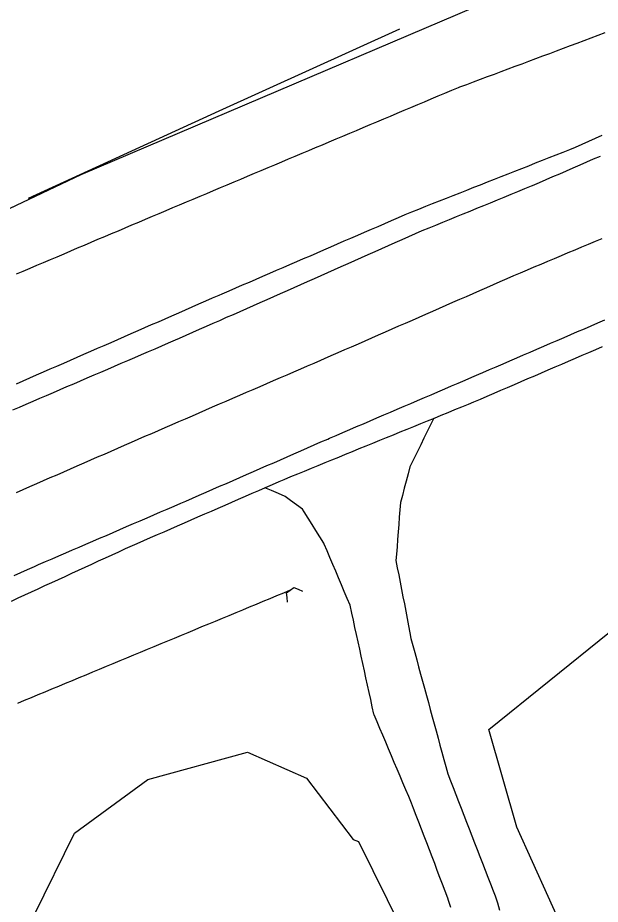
# Model space of a CAD drawing. Extents: x 1901471 to 1963503, y 756461 to 799997.
# Drawn here: x 1941082.6 to 1941161.5, y 779647.8 to 779767.9 of the extents above; entities that cross this region are included whole.
import ezdxf

# ---------------------------------------------------------------- set-up
doc = ezdxf.new("R2010")
doc.units = 0
for name, color, linetype in [('Default', 7, 'Continuous'), ('RD_EX_Bridge', 7, 'Continuous'), ('RD_EX_Driveway', 7, 'Continuous'), ('RD_EX_Fence_Other', 7, 'Continuous'), ('RD_EX_H2O', 7, 'Continuous'), ('RD_EX_Road', 7, 'Continuous'), ('RD_EX_VEG', 7, 'Continuous')]:
    doc.layers.add(name, color=color, linetype=linetype)

# ---------------------------------------------------------------- blocks, each defined once
blk = doc.blocks.new('CB')
at = {"layer": 'Default'}
blk.add_lwpolyline([(0.11, -0.127), (0.055, -0.095), (0, -0.063), (0, 0), (0, 0.063), (0.055, 0.095), (0.11, 0.127)], dxfattribs=at)

msp = doc.modelspace()

# ---------------------------------------------------------------- linework, layer by layer
at = {"layer": 'RD_EX_Driveway'}
for points in [[(1941138.92, 779713.61), (1941138.48, 779712.71), (1941138.04, 779711.81), (1941137.6, 779710.92), (1941137.16, 779710.02), (1941136.72, 779709.12), (1941136.28, 779708.22), (1941135.84, 779707.32), (1941135.7, 779707.03), (1941135.45, 779706.07), (1941135.19, 779705.1), (1941134.93, 779704.13), (1941134.68, 779703.17), (1941134.42, 779702.2), (1941134.34, 779701.2), (1941134.26, 779700.2), (1941134.18, 779699.21), (1941134.11, 779698.21), (1941134.03, 779697.21), (1941133.95, 779696.22), (1941133.87, 779695.22), (1941133.81, 779694.35), (1941133.99, 779693.37), (1941134.18, 779692.39), (1941134.37, 779691.4), (1941134.56, 779690.42), (1941134.75, 779689.44), (1941134.94, 779688.46), (1941135.13, 779687.48), (1941135.31, 779686.49), (1941135.5, 779685.51), (1941135.69, 779684.53), (1941135.83, 779683.8), (1941136.09, 779682.83), (1941136.36, 779681.87), (1941136.62, 779680.9), (1941136.88, 779679.94), (1941137.15, 779678.97), (1941137.41, 779678.01), (1941137.67, 779677.04), (1941137.93, 779676.08), (1941138.2, 779675.11), (1941138.46, 779674.15), (1941138.72, 779673.18), (1941138.99, 779672.22), (1941139.25, 779671.25), (1941139.51, 779670.29), (1941139.77, 779669.33), (1941140.04, 779668.36), (1941140.3, 779667.4), (1941140.56, 779666.43), (1941140.83, 779665.44), (1941141.19, 779664.51), (1941141.56, 779663.58), (1941141.92, 779662.65), (1941142.28, 779661.71), (1941142.64, 779660.78), (1941143.01, 779659.85), (1941143.37, 779658.92), (1941143.73, 779657.99), (1941144.09, 779657.05), (1941144.46, 779656.12), (1941144.82, 779655.19), (1941145.18, 779654.26), (1941145.54, 779653.33), (1941145.91, 779652.39), (1941146.27, 779651.46), (1941146.63, 779650.53), (1941146.99, 779649.6), (1941147.26, 779648.91), (1941147.55, 779647.95), (1941147.85, 779647)], [(1941141.22, 779647.33), (1941140.93, 779648.29), (1941140.83, 779648.61), (1941140.48, 779649.54), (1941140.12, 779650.48), (1941139.76, 779651.41), (1941139.4, 779652.34), (1941139.05, 779653.28), (1941138.69, 779654.21), (1941138.33, 779655.15), (1941137.98, 779656.08), (1941137.62, 779657.01), (1941137.26, 779657.95), (1941136.9, 779658.88), (1941136.55, 779659.82), (1941136.19, 779660.75), (1941135.92, 779661.46), (1941135.53, 779662.38), (1941135.14, 779663.3), (1941134.75, 779664.22), (1941134.36, 779665.14), (1941133.97, 779666.06), (1941133.58, 779666.98), (1941133.19, 779667.9), (1941132.8, 779668.82), (1941132.42, 779669.74), (1941132.03, 779670.67), (1941131.64, 779671.59), (1941131.25, 779672.51), (1941130.86, 779673.43), (1941130.81, 779673.55), (1941130.59, 779674.53), (1941130.38, 779675.5), (1941130.17, 779676.48), (1941129.95, 779677.46), (1941129.74, 779678.44), (1941129.53, 779679.41), (1941129.31, 779680.39), (1941129.1, 779681.37), (1941129.1, 779681.37), (1941128.89, 779682.34), (1941128.67, 779683.32), (1941128.46, 779684.3), (1941128.25, 779685.27), (1941128.04, 779686.25), (1941127.82, 779687.23), (1941127.59, 779688.3), (1941127.2, 779689.22), (1941126.81, 779690.14), (1941126.42, 779691.06), (1941126.03, 779691.98), (1941125.64, 779692.9), (1941125.25, 779693.82), (1941124.86, 779694.74), (1941124.47, 779695.66), (1941124.08, 779696.58), (1941124.03, 779696.69), (1941123.5, 779697.54), (1941122.97, 779698.39), (1941122.44, 779699.24), (1941121.9, 779700.08), (1941121.37, 779700.93), (1941121.14, 779701.3), (1941120.34, 779701.89), (1941119.53, 779702.48), (1941118.8, 779703.02), (1941117.88, 779703.41), (1941116.96, 779703.81), (1941116.04, 779704.2)]]:
    msp.add_lwpolyline(points, dxfattribs=at)
at = {"layer": 'RD_EX_Fence_Other'}
msp.add_lwpolyline([(1940588, 779237.71), (1940621.08, 779319.22), (1940644.7, 779375.93), (1940668.32, 779419.32), (1940705.35, 779473.74), (1940740.92, 779517.9), (1940769.2, 779548.76), (1940799.77, 779577.61), (1940836.16, 779606.88), (1940888.14, 779644.88), (1940935.78, 779672.22), (1940998.75, 779702.85), (1941091.16, 779746.65), (1941164.37, 779777.83)], dxfattribs=at)
at = {"layer": 'RD_EX_H2O'}
for points in [[(1941162.08, 779765.81), (1941161.14, 779765.46), (1941160.21, 779765.11), (1941159.27, 779764.76), (1941158.33, 779764.4), (1941157.4, 779764.05), (1941156.46, 779763.7), (1941155.52, 779763.35), (1941154.59, 779763), (1941153.65, 779762.65), (1941152.71, 779762.3), (1941151.78, 779761.95), (1941150.84, 779761.6), (1941149.9, 779761.25), (1941148.97, 779760.9), (1941148.03, 779760.55), (1941148.03, 779760.55), (1941147.09, 779760.2), (1941146.16, 779759.85), (1941145.22, 779759.5), (1941144.28, 779759.15), (1941143.35, 779758.8), (1941142.41, 779758.45), (1941142.24, 779758.39), (1941141.32, 779758), (1941140.39, 779757.61), (1941139.47, 779757.23), (1941138.55, 779756.84), (1941137.63, 779756.45), (1941136.71, 779756.06), (1941135.79, 779755.67), (1941134.86, 779755.29), (1941133.94, 779754.9), (1941133.02, 779754.51), (1941132.1, 779754.12), (1941131.18, 779753.74), (1941130.26, 779753.35), (1941129.34, 779752.96), (1941128.41, 779752.57), (1941127.49, 779752.19), (1941126.57, 779751.8), (1941125.65, 779751.41), (1941124.73, 779751.02), (1941123.81, 779750.63), (1941122.88, 779750.25), (1941121.96, 779749.86), (1941121.04, 779749.47), (1941120.12, 779749.08), (1941119.2, 779748.7), (1941118.28, 779748.31), (1941117.35, 779747.92), (1941116.43, 779747.53), (1941115.51, 779747.14), (1941114.59, 779746.76), (1941113.67, 779746.37), (1941112.75, 779745.98), (1941111.82, 779745.59), (1941110.9, 779745.21), (1941109.98, 779744.82), (1941109.06, 779744.43), (1941108.14, 779744.04), (1941107.22, 779743.65), (1941106.29, 779743.27), (1941105.37, 779742.88), (1941104.45, 779742.49), (1941103.53, 779742.1), (1941102.61, 779741.72), (1941101.68, 779741.32), (1941100.76, 779740.93), (1941099.83, 779740.54), (1941098.91, 779740.15), (1941097.99, 779739.76), (1941097.07, 779739.37), (1941096.15, 779738.98), (1941095.23, 779738.59), (1941094.31, 779738.2), (1941093.39, 779737.81), (1941092.47, 779737.42), (1941091.55, 779737.03), (1941090.63, 779736.64), (1941089.71, 779736.25), (1941088.79, 779735.85), (1941087.87, 779735.46), (1941086.95, 779735.07), (1941086.03, 779734.68), (1941085.11, 779734.29), (1941084.19, 779733.9), (1941083.27, 779733.51), (1941082.35, 779733.12)], [(1941119.49, 779690.32), (1941118.56, 779689.94), (1941117.64, 779689.55), (1941116.71, 779689.17), (1941115.79, 779688.79), (1941114.87, 779688.4), (1941113.94, 779688.02), (1941113.02, 779687.64), (1941112.1, 779687.25), (1941111.17, 779686.87), (1941110.25, 779686.49), (1941109.33, 779686.1), (1941108.4, 779685.72), (1941107.48, 779685.34), (1941106.55, 779684.95), (1941105.63, 779684.57), (1941104.71, 779684.19), (1941103.78, 779683.8), (1941102.86, 779683.42), (1941101.94, 779683.04), (1941101.01, 779682.65), (1941100.09, 779682.27), (1941099.17, 779681.89), (1941098.24, 779681.5), (1941097.32, 779681.12), (1941096.4, 779680.74), (1941095.47, 779680.35), (1941094.55, 779679.97), (1941093.62, 779679.59), (1941092.7, 779679.2), (1941091.78, 779678.82), (1941090.85, 779678.44), (1941089.93, 779678.05), (1941089.01, 779677.67), (1941088.08, 779677.29), (1941087.16, 779676.9), (1941086.24, 779676.52), (1941085.31, 779676.14), (1941084.39, 779675.75), (1941083.46, 779675.37), (1941082.54, 779674.99)]]:
    msp.add_lwpolyline(points, dxfattribs=at)
at = {"layer": 'RD_EX_Road'}
for points in [[(1941082.38, 779718.28), (1941083.3, 779718.68), (1941084.21, 779719.08), (1941085.13, 779719.49), (1941086.05, 779719.89), (1941086.96, 779720.29), (1941087.88, 779720.69), (1941088.79, 779721.09), (1941089.71, 779721.49), (1941090.63, 779721.89), (1941091.54, 779722.29), (1941092.46, 779722.69), (1941093.37, 779723.09), (1941094.29, 779723.49), (1941095.21, 779723.9), (1941096.12, 779724.3), (1941097.04, 779724.7), (1941097.95, 779725.1), (1941098.87, 779725.5), (1941099.79, 779725.9), (1941100.7, 779726.3), (1941101.62, 779726.7), (1941102.54, 779727.1), (1941103.45, 779727.5), (1941104.37, 779727.9), (1941105.28, 779728.31), (1941106.2, 779728.71), (1941107.12, 779729.11), (1941108.03, 779729.51), (1941108.95, 779729.91), (1941109.86, 779730.31), (1941110.28, 779730.49), (1941111.19, 779730.88), (1941112.11, 779731.28), (1941113.03, 779731.68), (1941113.95, 779732.07), (1941114.86, 779732.47), (1941115.78, 779732.87), (1941116.7, 779733.26), (1941117.62, 779733.66), (1941118.54, 779734.06), (1941119.45, 779734.45), (1941120.37, 779734.85), (1941121.29, 779735.25), (1941122.21, 779735.64), (1941123.13, 779736.04), (1941124.04, 779736.44), (1941124.96, 779736.83), (1941125.88, 779737.23), (1941126.8, 779737.63), (1941127.71, 779738.02), (1941128.63, 779738.42), (1941129.55, 779738.82), (1941130.47, 779739.21), (1941131.39, 779739.61), (1941132.3, 779740.01), (1941133.22, 779740.4), (1941134.14, 779740.8), (1941135.06, 779741.2), (1941135.97, 779741.59), (1941136.9, 779741.96), (1941137.83, 779742.33), (1941138.77, 779742.69), (1941139.7, 779743.06), (1941140.63, 779743.43), (1941141.56, 779743.79), (1941142.49, 779744.16), (1941143.42, 779744.53), (1941144.35, 779744.9), (1941145.28, 779745.26), (1941146.21, 779745.63), (1941147.14, 779746), (1941148.07, 779746.36), (1941149, 779746.73), (1941149.93, 779747.1), (1941150.86, 779747.46), (1941151.79, 779747.83), (1941152.72, 779748.2), (1941153.65, 779748.56), (1941154.58, 779748.93), (1941155.51, 779749.3), (1941156.44, 779749.66), (1941157.37, 779750.03), (1941158.11, 779750.32), (1941159.02, 779750.74), (1941159.93, 779751.15), (1941160.84, 779751.57), (1941161.75, 779751.98)], [(1941081.89, 779714.74), (1941082.81, 779715.13), (1941083.72, 779715.53), (1941084.64, 779715.92), (1941085.56, 779716.32), (1941086.48, 779716.71), (1941087.4, 779717.11), (1941088.32, 779717.5), (1941089.24, 779717.9), (1941090.15, 779718.29), (1941091.07, 779718.69), (1941091.99, 779719.08), (1941092.91, 779719.48), (1941093.83, 779719.87), (1941094.75, 779720.27), (1941095.67, 779720.66), (1941096.58, 779721.06), (1941097.5, 779721.45), (1941098.42, 779721.85), (1941099.34, 779722.24), (1941100.26, 779722.64), (1941101.18, 779723.03), (1941102.09, 779723.43), (1941103.01, 779723.82), (1941103.93, 779724.22), (1941104.46, 779724.45), (1941105.38, 779724.86), (1941106.29, 779725.26), (1941107.21, 779725.67), (1941108.12, 779726.07), (1941109.03, 779726.48), (1941109.95, 779726.88), (1941110.86, 779727.29), (1941111.78, 779727.69), (1941112.69, 779728.1), (1941113.6, 779728.5), (1941114.52, 779728.91), (1941115.43, 779729.31), (1941116.35, 779729.72), (1941117.26, 779730.12), (1941118.18, 779730.53), (1941119.09, 779730.93), (1941120, 779731.34), (1941120.92, 779731.74), (1941121.83, 779732.15), (1941122.75, 779732.55), (1941123.66, 779732.96), (1941124.57, 779733.36), (1941125.49, 779733.77), (1941126.4, 779734.17), (1941127.32, 779734.58), (1941128.23, 779734.98), (1941129.15, 779735.39), (1941130.06, 779735.79), (1941130.97, 779736.2), (1941131.89, 779736.6), (1941132.8, 779737.01), (1941133.72, 779737.41), (1941134.63, 779737.82), (1941135.54, 779738.22), (1941136.46, 779738.63), (1941137.37, 779739.03), (1941138.3, 779739.41), (1941139.22, 779739.79), (1941140.15, 779740.17), (1941141.07, 779740.55), (1941142, 779740.93), (1941142.92, 779741.31), (1941143.85, 779741.69), (1941144.77, 779742.06), (1941145.7, 779742.44), (1941146.63, 779742.82), (1941147.55, 779743.2), (1941148.48, 779743.58), (1941149.4, 779743.96), (1941150.33, 779744.34), (1941151.25, 779744.72), (1941152.18, 779745.1), (1941152.32, 779745.16), (1941153.24, 779745.56), (1941154.16, 779745.96), (1941155.07, 779746.35), (1941155.99, 779746.75), (1941156.91, 779747.15), (1941157.83, 779747.55), (1941158.74, 779747.95), (1941159.66, 779748.34), (1941160.58, 779748.74), (1941161.5, 779749.14)], [(1941082.39, 779703.57), (1941083.3, 779703.97), (1941084.22, 779704.37), (1941085.14, 779704.77), (1941086.05, 779705.17), (1941086.97, 779705.57), (1941087.89, 779705.97), (1941088.8, 779706.37), (1941089.72, 779706.77), (1941090.64, 779707.17), (1941091.55, 779707.57), (1941091.55, 779707.57), (1941092.47, 779707.97), (1941093.39, 779708.37), (1941094.3, 779708.77), (1941095.22, 779709.17), (1941096.14, 779709.57), (1941097.05, 779709.97), (1941097.97, 779710.37), (1941098.89, 779710.77), (1941099.8, 779711.17), (1941100.72, 779711.57), (1941101.63, 779711.97), (1941102.55, 779712.37), (1941103.47, 779712.77), (1941104.38, 779713.17), (1941105.3, 779713.56), (1941106.22, 779713.96), (1941107.13, 779714.36), (1941108.05, 779714.75), (1941108.97, 779715.15), (1941109.89, 779715.55), (1941110.81, 779715.94), (1941111.72, 779716.34), (1941112.64, 779716.74), (1941113.56, 779717.13), (1941114.48, 779717.53), (1941115.39, 779717.93), (1941116.31, 779718.32), (1941117.23, 779718.72), (1941118.15, 779719.12), (1941119.06, 779719.52), (1941119.98, 779719.91), (1941120.9, 779720.31), (1941121.82, 779720.71), (1941122.73, 779721.1), (1941123.65, 779721.5), (1941124.13, 779721.71), (1941125.05, 779722.11), (1941125.96, 779722.51), (1941126.88, 779722.91), (1941127.8, 779723.31), (1941128.71, 779723.72), (1941129.63, 779724.12), (1941130.54, 779724.52), (1941131.46, 779724.92), (1941132.37, 779725.32), (1941133.29, 779725.72), (1941134.21, 779726.12), (1941135.12, 779726.52), (1941136.04, 779726.92), (1941136.95, 779727.33), (1941137.87, 779727.73), (1941138.78, 779728.13), (1941139.7, 779728.53), (1941140.62, 779728.93), (1941141.53, 779729.33), (1941142.45, 779729.73), (1941143.36, 779730.13), (1941144.28, 779730.53), (1941145.19, 779730.94), (1941146.11, 779731.34), (1941147.03, 779731.74), (1941147.94, 779732.14), (1941148.86, 779732.54), (1941149.77, 779732.94), (1941150.69, 779733.33), (1941151.62, 779733.72), (1941152.54, 779734.11), (1941153.46, 779734.5), (1941154.38, 779734.88), (1941155.3, 779735.27), (1941156.22, 779735.66), (1941157.14, 779736.05), (1941158.07, 779736.44), (1941158.99, 779736.83), (1941159.91, 779737.22), (1941160.83, 779737.6), (1941161.75, 779737.99)], [(1941082.08, 779692.33), (1941082.99, 779692.73), (1941083.91, 779693.14), (1941084.82, 779693.54), (1941085.39, 779693.79), (1941086.31, 779694.19), (1941087.22, 779694.58), (1941088.14, 779694.98), (1941089.06, 779695.37), (1941089.98, 779695.77), (1941090.9, 779696.17), (1941091.81, 779696.56), (1941092.73, 779696.96), (1941093.65, 779697.35), (1941094.57, 779697.75), (1941095.49, 779698.15), (1941096.4, 779698.54), (1941097.32, 779698.94), (1941098.24, 779699.34), (1941099.16, 779699.73), (1941100.08, 779700.13), (1941101, 779700.52), (1941101.91, 779700.92), (1941102.83, 779701.32), (1941103.75, 779701.71), (1941104.67, 779702.11), (1941105.33, 779702.39), (1941106.25, 779702.79), (1941107.16, 779703.19), (1941108.08, 779703.59), (1941108.99, 779703.99), (1941109.91, 779704.4), (1941110.83, 779704.8), (1941111.74, 779705.2), (1941112.66, 779705.6), (1941113.58, 779706), (1941114.49, 779706.4), (1941115.41, 779706.8), (1941116.32, 779707.2), (1941117.24, 779707.6), (1941118.16, 779708), (1941119.07, 779708.4), (1941119.99, 779708.8), (1941120.91, 779709.2), (1941121.82, 779709.6), (1941122.74, 779710), (1941123.65, 779710.4), (1941124.57, 779710.8), (1941124.79, 779710.9), (1941125.71, 779711.3), (1941126.63, 779711.69), (1941127.55, 779712.08), (1941128.47, 779712.48), (1941129.39, 779712.87), (1941130.31, 779713.27), (1941131.23, 779713.66), (1941132.15, 779714.06), (1941133.07, 779714.45), (1941133.98, 779714.84), (1941134.9, 779715.24), (1941135.82, 779715.63), (1941136.74, 779716.03), (1941137.66, 779716.42), (1941138.58, 779716.81), (1941139.5, 779717.21), (1941140.42, 779717.6), (1941141.34, 779718), (1941142.25, 779718.39), (1941143.17, 779718.79), (1941144.09, 779719.18), (1941145.01, 779719.57), (1941145.57, 779719.81), (1941146.48, 779720.21), (1941147.4, 779720.6), (1941148.32, 779721), (1941149.24, 779721.4), (1941150.16, 779721.79), (1941151.07, 779722.19), (1941151.99, 779722.58), (1941152.91, 779722.98), (1941153.83, 779723.37), (1941154.75, 779723.77), (1941155.66, 779724.17), (1941156.58, 779724.56), (1941157.5, 779724.96), (1941158.42, 779725.35), (1941159.34, 779725.75), (1941160.25, 779726.15), (1941161.17, 779726.54), (1941162.09, 779726.94)], [(1941081.71, 779688.86), (1941082.62, 779689.27), (1941083.53, 779689.69), (1941084.44, 779690.11), (1941085.35, 779690.53), (1941086.26, 779690.94), (1941087.17, 779691.36), (1941088.08, 779691.78), (1941088.98, 779692.19), (1941089.89, 779692.61), (1941090.8, 779693.03), (1941091.71, 779693.45), (1941092.62, 779693.86), (1941093.53, 779694.28), (1941094.44, 779694.7), (1941095.35, 779695.11), (1941096.26, 779695.53), (1941097.16, 779695.95), (1941097.82, 779696.25), (1941098.73, 779696.65), (1941099.65, 779697.05), (1941100.57, 779697.45), (1941101.48, 779697.85), (1941102.4, 779698.25), (1941103.32, 779698.65), (1941104.23, 779699.05), (1941105.15, 779699.45), (1941106.07, 779699.85), (1941106.98, 779700.25), (1941107.9, 779700.65), (1941108.82, 779701.05), (1941109.73, 779701.45), (1941110.65, 779701.85), (1941111.56, 779702.25), (1941112.48, 779702.65), (1941113.4, 779703.05), (1941114.31, 779703.45), (1941115.23, 779703.85), (1941116.15, 779704.25), (1941117.06, 779704.65), (1941117.98, 779705.05), (1941118.65, 779705.34), (1941119.57, 779705.72), (1941120.5, 779706.1), (1941121.42, 779706.47), (1941122.35, 779706.85), (1941123.28, 779707.23), (1941124.2, 779707.61), (1941125.13, 779707.99), (1941126.05, 779708.36), (1941126.98, 779708.74), (1941127.91, 779709.12), (1941128.83, 779709.5), (1941129.76, 779709.87), (1941130.68, 779710.25), (1941131.61, 779710.63), (1941132.54, 779711.01), (1941133.46, 779711.38), (1941134.39, 779711.76), (1941135.31, 779712.14), (1941136.24, 779712.52), (1941137.17, 779712.89), (1941138.09, 779713.27), (1941139.02, 779713.65), (1941139.94, 779714.03), (1941140.87, 779714.41), (1941141.79, 779714.78), (1941142.72, 779715.16), (1941143.65, 779715.54), (1941144.34, 779715.82), (1941145.26, 779716.22), (1941146.18, 779716.61), (1941147.1, 779717.01), (1941148.01, 779717.4), (1941148.93, 779717.8), (1941149.85, 779718.19), (1941150.77, 779718.59), (1941151.69, 779718.99), (1941152.6, 779719.38), (1941153.52, 779719.78), (1941154.44, 779720.17), (1941155.36, 779720.57), (1941156.28, 779720.96), (1941157.19, 779721.36), (1941158.11, 779721.75), (1941159.03, 779722.15), (1941159.95, 779722.54), (1941160.87, 779722.94), (1941161.78, 779723.33)]]:
    msp.add_lwpolyline(points, dxfattribs=at)
at = {"layer": 'RD_EX_VEG'}
for points in [[(1941084.04, 779743.44), (1941109.87, 779755.26), (1941134.34, 779766.37)], [(1941164.59, 779612.39), (1941158.68, 779639.44), (1941150.16, 779658.22), (1941146.37, 779671.44), (1941162.73, 779684.63)]]:
    msp.add_lwpolyline(points, dxfattribs=at)
msp.add_lwpolyline([(1941128.73, 779656.29), (1941138.44, 779636.65), (1941134.04, 779623.74), (1941114.55, 779626.33), (1941093.49, 779635.27), (1941084.79, 779646.3), (1941090.25, 779657.41), (1941100.18, 779664.67), (1941113.7, 779668.36), (1941121.69, 779664.86), (1941127.99, 779656.53)], close=True, dxfattribs=at)

# ---------------------------------------------------------------- block references
at = {"layer": 'RD_EX_Bridge', "xscale": 9.84251968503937, "yscale": 9.842519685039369, "rotation": -53.37869000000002}
msp.add_blockref('CB', (1941119.49, 779690.32), dxfattribs=at)

doc.saveas('drawing.dxf')
